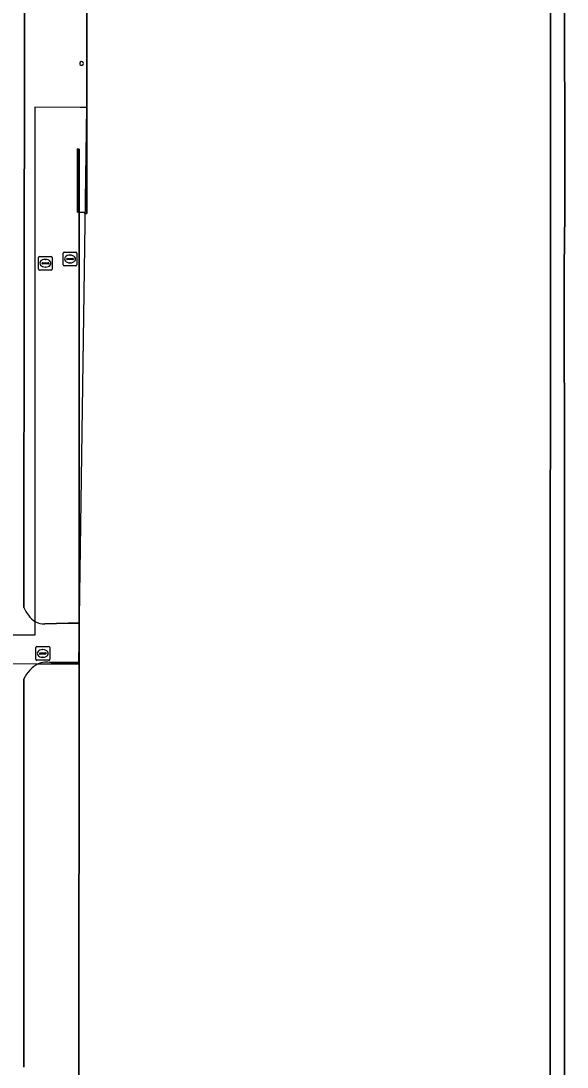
# Model space of a CAD drawing. Extents: x 161477 to 163040, y 383680 to 384871.
# Drawn here: x 162345.4 to 162385.2, y 384267.3 to 384343.6 of the extents above; entities that cross this region are included whole.
import ezdxf

# ---------------------------------------------------------------- set-up
doc = ezdxf.new("R2010")
doc.units = 0
for name, color, linetype in [('IMGEO_Dek', 7, 'Continuous'), ('IMGEO_Groenvoorziening', 7, 'Continuous'), ('IMGEO_Kolk', 7, 'Continuous'), ('IMGEO_Muur', 7, 'Continuous'), ('IMGEO_Pand', 7, 'Continuous'), ('IMGEO_Rijbaan_lokaal_open', 7, 'Continuous'), ('IMGEO_Rioolput', 7, 'Continuous'), ('IMGEO_Terreindeel_onvherhard', 7, 'Continuous'), ('IMGEO_Voetpad_gesloten', 7, 'Continuous'), ('IMGEO_Voetpad_open', 7, 'Continuous')]:
    doc.layers.add(name, color=color, linetype=linetype)

msp = doc.modelspace()

# ---------------------------------------------------------------- linework, layer by layer
at = {"layer": 'IMGEO_Dek'}
msp.add_lwpolyline([(162341.567, 384296.737), (162346.608, 384296.722), (162349.584, 384296.713), (162350.152, 384337.274), (162349.679, 384337.276), (162346.379, 384337.291), (162346.379, 384335.123), (162346.374, 384299.794), (162346.374, 384298.801), (162341.569, 384298.807)], dxfattribs=at)
at = {"layer": 'IMGEO_Groenvoorziening'}
msp.add_lwpolyline([(162384.964, 384348.768), (162384.994, 384329.543), (162384.951, 384325.591), (162384.963, 384308.831), (162384.979, 384288.629), (162384.971, 384274.205), (162384.967, 384268.885), (162384.962, 384251.915)], dxfattribs=at)
at = {"layer": 'IMGEO_Kolk'}
for p, q in [((162348.433, 384325.806), (162348.433, 384326.658)), ((162348.508, 384326.732), (162349.36, 384326.732)), ((162348.921, 384326.512), (162348.946, 384326.512)), ((162349.434, 384326.658), (162349.434, 384325.806)), ((162349.36, 384325.732), (162348.508, 384325.732)), ((162348.692, 384326.226), (162348.692, 384326.238)), ((162349.13, 384326.189), (162348.732, 384326.189)), ((162348.735, 384326.275), (162349.133, 384326.275)), ((162348.944, 384325.952), (162348.919, 384325.952)), ((162349.176, 384326.238), (162349.176, 384326.226))]:
    msp.add_line(p, q, dxfattribs=at)
for points in [[(162348.433, 384325.806), (162348.433, 384326.658)], [(162348.508, 384326.732), (162349.36, 384326.732)], [(162349.434, 384326.658), (162349.434, 384325.806)], [(162349.36, 384325.732), (162348.508, 384325.732)]]:
    msp.add_lwpolyline(points, dxfattribs=at)
for centre, radius, start, end in [((162348.51, 384326.656), 0.0765, 91.55205, 178.44795), ((162348.51, 384326.656), 0.0765, 91.55205, 178.44795), ((162349.358, 384326.656), 0.0765, 1.55205, 88.44795), ((162349.358, 384326.656), 0.0765, 1.55205, 88.44795), ((162348.51, 384325.808), 0.0765, 181.55205, 268.44795), ((162348.51, 384325.808), 0.0765, 181.55205, 268.44795), ((162348.732, 384326.235), 0.0403, 85.87752, 175.75265), ((162348.729, 384326.225), 0.0366, 178.93798, 274.71019), ((162349.133, 384326.232), 0.043, 264.86636, 352.45326), ((162349.137, 384326.237), 0.0386, 1.73085, 96.63898), ((162349.358, 384325.808), 0.0765, 271.55205, 358.44795), ((162349.358, 384325.808), 0.0765, 271.55205, 358.44795)]:
    msp.add_arc(centre, radius, start, end, dxfattribs=at)
for centre, major_axis, ratio, start_param, end_param in [((162348.92, 384326.232), (-0.387, 0.002), 0.722429, 4.712389, 7.853982), ((162348.945, 384326.232), (-0.39, 0.002), 0.717154, 1.570796, 4.712389)]:
    msp.add_ellipse(centre, major_axis=major_axis, ratio=ratio, start_param=start_param, end_param=end_param, dxfattribs=at)
at = {"layer": 'IMGEO_Muur'}
msp.add_lwpolyline([(162349.595, 384329.63), (162349.598, 384334.245), (162349.477, 384334.265), (162349.474, 384329.65)], close=True, dxfattribs=at)
at = {"layer": 'IMGEO_Pand'}
msp.add_lwpolyline([(162383.947, 384251.889), (162383.933, 384268.831), (162383.954, 384352.936), (162384.104, 384352.936), (162384.102, 384353.446), (162381.468, 384353.437), (162381.468, 384353.277), (162379.838, 384353.278), (162354.852, 384353.291), (162354.855, 384351.919), (162353.304, 384351.921), (162353.303, 384347.483), (162350.161, 384347.467), (162350.146, 384329.545), (162350.016, 384329.545), (162350.016, 384329.645), (162349.595, 384329.63), (162349.594, 384299.689), (162349.589, 384296.817), (162349.589, 384296.714), (162349.585, 384266.072)], dxfattribs=at)
for centre, start, end in [((162349.774, 384340.49), 133.55074, 0.41975), ((162349.774, 384340.489), 0.65672, 133.31377)]:
    msp.add_arc(centre, 0.134, start, end, dxfattribs=at)
at = {"layer": 'IMGEO_Rijbaan_lokaal_open'}
for points in [[(162345.575, 384300.82), (162345.575, 384301.098), (162345.586, 384326.11), (162345.645, 384352.813), (162345.646, 384359.322), (162345.641, 384363.913), (162345.672, 384365.339), (162345.665, 384365.965)], [(162347.548, 384296.799), (162348.89, 384296.808), (162349.589, 384296.817), (162349.594, 384299.689), (162348.791, 384299.67), (162347.092, 384299.628)], [(162345.574, 384267.312), (162345.574, 384267.378), (162345.575, 384295.623)]]:
    msp.add_lwpolyline(points, dxfattribs=at)
for centre, radius, start, end in [((162347.752, 384301.691), 2.345, 201.8112, 234.00832), ((162347.053, 384301.093), 1.466, 242.42234, 271.54181), ((162347.205, 384295.205), 1.631, 77.87333, 111.49251), ((162347.736, 384294.627), 2.379, 118.2944, 155.25186)]:
    msp.add_arc(centre, radius, start, end, dxfattribs=at)
at = {"layer": 'IMGEO_Rioolput'}
for p, q in [((162346.639, 384325.494), (162346.639, 384326.346)), ((162346.714, 384326.42), (162347.566, 384326.42)), ((162346.898, 384325.914), (162346.898, 384325.926)), ((162347.336, 384325.877), (162346.938, 384325.877)), ((162346.941, 384325.963), (162347.339, 384325.963)), ((162347.127, 384326.2), (162347.152, 384326.2)), ((162347.382, 384325.926), (162347.382, 384325.914)), ((162347.64, 384326.346), (162347.64, 384325.494)), ((162347.566, 384325.42), (162346.714, 384325.42)), ((162347.15, 384325.64), (162347.125, 384325.64)), ((162346.449, 384297.044), (162346.449, 384297.896)), ((162346.524, 384297.97), (162347.376, 384297.97)), ((162346.751, 384297.513), (162347.149, 384297.513)), ((162346.937, 384297.75), (162346.962, 384297.75)), ((162347.45, 384297.896), (162347.45, 384297.044)), ((162347.376, 384296.97), (162346.524, 384296.97)), ((162346.708, 384297.464), (162346.708, 384297.476)), ((162347.146, 384297.427), (162346.748, 384297.427)), ((162346.96, 384297.19), (162346.935, 384297.19)), ((162347.192, 384297.476), (162347.192, 384297.464))]:
    msp.add_line(p, q, dxfattribs=at)
for points in [[(162346.639, 384325.494), (162346.639, 384326.346)], [(162346.714, 384326.42), (162347.566, 384326.42)], [(162347.64, 384326.346), (162347.64, 384325.494)], [(162347.566, 384325.42), (162346.714, 384325.42)], [(162346.449, 384297.044), (162346.449, 384297.896)], [(162346.524, 384297.97), (162347.376, 384297.97)], [(162347.45, 384297.896), (162347.45, 384297.044)], [(162347.376, 384296.97), (162346.524, 384296.97)]]:
    msp.add_lwpolyline(points, dxfattribs=at)
for centre, radius, start, end in [((162346.716, 384326.344), 0.0765, 91.55205, 178.44795), ((162346.716, 384326.344), 0.0765, 91.55205, 178.44795), ((162346.938, 384325.923), 0.0403, 85.87752, 175.75265), ((162346.935, 384325.913), 0.0366, 178.93798, 274.71019), ((162347.339, 384325.92), 0.043, 264.86636, 352.45326), ((162347.343, 384325.925), 0.0386, 1.73085, 96.63898), ((162347.564, 384326.344), 0.0765, 1.55205, 88.44795), ((162347.564, 384326.344), 0.0765, 1.55205, 88.44795), ((162346.716, 384325.496), 0.0765, 181.55205, 268.44795), ((162346.716, 384325.496), 0.0765, 181.55205, 268.44795), ((162347.564, 384325.496), 0.0765, 271.55205, 358.44795), ((162347.564, 384325.496), 0.0765, 271.55205, 358.44795), ((162346.526, 384297.894), 0.0765, 91.55205, 178.44795), ((162346.526, 384297.894), 0.0765, 91.55205, 178.44795), ((162346.748, 384297.473), 0.0403, 85.87752, 175.75265), ((162347.153, 384297.475), 0.0386, 1.73085, 96.63898), ((162347.374, 384297.894), 0.0765, 1.55205, 88.44795), ((162347.374, 384297.894), 0.0765, 1.55205, 88.44795), ((162346.526, 384297.046), 0.0765, 181.55205, 268.44795), ((162346.526, 384297.046), 0.0765, 181.55205, 268.44795), ((162346.745, 384297.463), 0.0366, 178.93798, 274.71019), ((162347.149, 384297.47), 0.043, 264.86636, 352.45326), ((162347.374, 384297.046), 0.0765, 271.55205, 358.44795), ((162347.374, 384297.046), 0.0765, 271.55205, 358.44795)]:
    msp.add_arc(centre, radius, start, end, dxfattribs=at)
for centre, major_axis, ratio, start_param, end_param in [((162347.126, 384325.92), (-0.387, 0.002), 0.722429, 4.712389, 7.853982), ((162347.151, 384325.92), (-0.39, 0.002), 0.717154, 1.570796, 4.712389), ((162346.936, 384297.47), (-0.387, 0.002), 0.722429, 4.712389, 7.853982), ((162346.961, 384297.47), (-0.39, 0.002), 0.717154, 1.570796, 4.712389)]:
    msp.add_ellipse(centre, major_axis=major_axis, ratio=ratio, start_param=start_param, end_param=end_param, dxfattribs=at)
at = {"layer": 'IMGEO_Terreindeel_onvherhard'}
msp.add_lwpolyline([(162384.968, 384354.519), (162353.319, 384354.538), (162353.307, 384353.648), (162379.838, 384353.652), (162379.838, 384353.278), (162381.468, 384353.277), (162381.468, 384353.437), (162384.102, 384353.446), (162384.104, 384352.936), (162383.954, 384352.936), (162383.933, 384268.831), (162383.947, 384251.889), (162384.962, 384251.915), (162384.967, 384268.885), (162384.971, 384274.205), (162384.979, 384288.629), (162384.963, 384308.831), (162384.951, 384325.591), (162384.994, 384329.543), (162384.964, 384348.768), (162385.157, 384348.769), (162385.134, 384352.94), (162384.967, 384352.939)], close=True, dxfattribs=at)
at = {"layer": 'IMGEO_Voetpad_gesloten'}
msp.add_lwpolyline([(162341.567, 384296.737), (162346.608, 384296.722), (162349.584, 384296.713), (162350.152, 384337.274), (162349.679, 384337.276), (162346.379, 384337.291), (162346.379, 384335.123), (162346.374, 384299.794), (162346.374, 384298.801), (162341.569, 384298.807)], dxfattribs=at)
at = {"layer": 'IMGEO_Voetpad_open'}
for points in [[(162348.315, 384370.579), (162348.301, 384365.336), (162348.091, 384365.336), (162345.672, 384365.339), (162345.641, 384363.913), (162348.018, 384363.903), (162348.298, 384363.902), (162348.285, 384359.292), (162345.646, 384359.322), (162345.645, 384352.813), (162345.586, 384326.11), (162345.575, 384301.098), (162345.575, 384300.82)], [(162347.092, 384299.628), (162348.791, 384299.67), (162349.594, 384299.689), (162349.595, 384329.63), (162350.016, 384329.645), (162350.016, 384329.545), (162350.146, 384329.545), (162350.161, 384347.467)], [(162349.589, 384296.714), (162349.589, 384296.817), (162348.89, 384296.808), (162347.548, 384296.799)], [(162347.076, 384266.054), (162348.538, 384266.065), (162349.585, 384266.072), (162349.589, 384296.714)], [(162345.575, 384295.623), (162345.574, 384267.378), (162345.574, 384267.312)]]:
    msp.add_lwpolyline(points, dxfattribs=at)
msp.add_lwpolyline([(162349.595, 384329.63), (162349.474, 384329.65), (162349.477, 384334.265), (162349.598, 384334.245)], close=True, dxfattribs=at)
for centre, radius, start, end in [((162349.774, 384340.49), 0.134, 133.55074, 0.41975), ((162349.774, 384340.489), 0.134, 0.65672, 133.31377), ((162347.752, 384301.691), 2.345, 201.8112, 234.00832), ((162347.053, 384301.093), 1.466, 242.42234, 271.54181), ((162347.205, 384295.205), 1.631, 77.87333, 111.49251), ((162347.736, 384294.627), 2.379, 118.2944, 155.25186)]:
    msp.add_arc(centre, radius, start, end, dxfattribs=at)

doc.saveas('drawing.dxf')
